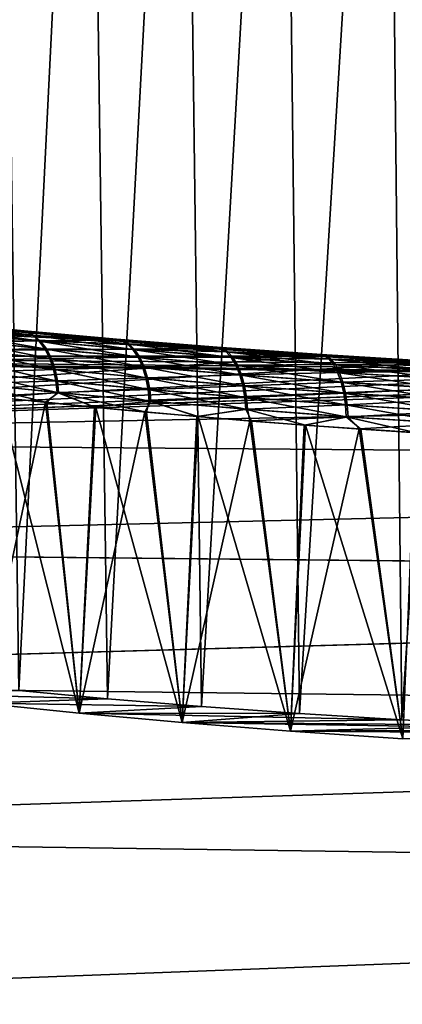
# Model space of a CAD drawing. Header units: metres. Extents: x -2 to 78, y -85 to 85.
# Tile 468 of 500: x 51.63 to 52.67, y 53.48 to 56.16. Entities that reach past the tile are written whole.
import ezdxf

# ---------------------------------------------------------------- set-up
doc = ezdxf.new("R2010")
doc.units = ezdxf.units.M
doc.layers.add('solid_20004802', color=7, linetype='CONTINUOUS')

msp = doc.modelspace()

# ---------------------------------------------------------------- linework, layer by layer
at = {"layer": 'solid_20004802'}
for points in [[(51.574448, 58.145981, -2.919192), (51.81773, 58.145981, -3.117827), (51.628902, 54.333302, -2.966543)], [(51.81773, 58.145981, 3.117827), (51.574448, 58.145981, 2.919192), (51.628902, 54.333302, 2.966543)], [(51.81773, 58.145981, -3.117827), (51.870483, 54.31118, -3.156779), (51.628902, 54.333302, -2.966543)], [(51.81773, 58.145981, 3.117827), (51.628902, 54.333302, 2.966543), (51.870483, 54.31118, 3.156779)], [(51.81773, 58.145981, -3.117827), (52.076206, 58.145981, -3.296241), (51.870483, 54.31118, -3.156779)], [(52.076206, 58.145981, 3.296241), (51.81773, 58.145981, 3.117827), (51.870483, 54.31118, 3.156779)], [(52.076206, 58.145981, -3.296241), (52.126076, 54.290203, -3.327253), (51.870483, 54.31118, -3.156779)], [(52.076206, 58.145981, 3.296241), (51.870483, 54.31118, 3.156779), (52.126076, 54.290203, 3.327253)], [(52.076206, 58.145981, -3.296241), (52.348206, 58.145981, -3.453279), (52.126076, 54.290203, -3.327253)], [(52.348206, 58.145981, 3.453279), (52.076206, 58.145981, 3.296241), (52.126076, 54.290203, 3.327253)], [(52.348206, 58.145981, -3.453279), (52.393982, 54.27079, -3.476921), (52.126076, 54.290203, -3.327253)], [(52.348206, 58.145981, 3.453279), (52.126076, 54.290203, 3.327253), (52.393982, 54.27079, 3.476921)], [(52.348206, 58.145981, -3.453279), (52.631954, 58.145981, -3.58792), (52.393982, 54.27079, -3.476921)], [(52.631954, 58.145981, 3.58792), (52.348206, 58.145981, 3.453279), (52.393982, 54.27079, 3.476921)], [(52.631954, 58.145981, -3.58792), (52.672421, 54.25354, -3.604892), (52.393982, 54.27079, -3.476921)], [(52.631954, 58.145981, 3.58792), (52.393982, 54.27079, 3.476921), (52.672421, 54.25354, 3.604892)], [(52.631954, 58.145981, -3.58792), (52.925621, 58.145981, -3.699292), (52.672421, 54.25354, -3.604892)], [(52.925621, 58.145981, 3.699292), (52.631954, 58.145981, 3.58792), (52.672421, 54.25354, 3.604892)], [(52.925621, 58.145981, -3.699292), (52.959625, 54.238853, -3.710472), (52.672421, 54.25354, -3.604892)], [(52.925621, 58.145981, 3.699292), (52.672421, 54.25354, 3.604892), (52.959625, 54.238853, 3.710472)], [(52.161743, 55.264332, -3.97179), (49.188503, 55.246319, -4.02883), (49.188503, 55.41077, -2.691257)], [(51.880604, 55.287319, -3.804617), (52.161743, 55.264332, -3.97179), (49.188503, 55.41077, -2.691257)], [(51.612007, 55.311974, -3.61724), (51.880604, 55.287319, -3.804617), (49.188503, 55.41077, -2.691257)], [(51.647572, 55.310635, -3.571959), (51.628864, 55.3144, -3.597461), (51.381542, 55.338699, -3.396775)], [(51.402157, 55.334637, -3.372826), (51.647572, 55.310635, -3.571959), (51.381542, 55.338699, -3.396775)], [(51.633057, 55.314266, 3.597808), (51.385239, 55.338474, 3.398005), (51.604992, 55.312748, 3.611223)], [(51.405819, 55.334412, 3.374053), (51.385239, 55.338474, 3.398005), (51.633057, 55.314266, 3.597808)], [(51.666267, 55.301083, -3.545742), (51.647572, 55.310635, -3.571959), (51.402157, 55.334637, -3.372826)], [(51.422695, 55.32486, -3.34821), (51.666267, 55.301083, -3.545742), (51.402157, 55.334637, -3.372826)], [(51.651711, 55.310505, 3.572306), (51.405819, 55.334412, 3.374053), (51.633057, 55.314266, 3.597808)], [(51.426319, 55.324635, 3.349432), (51.405819, 55.334412, 3.374053), (51.651711, 55.310505, 3.572306)], [(51.870628, 55.288383, 3.796747), (51.604992, 55.312748, 3.611223), (49.188503, 55.246315, 4.028856)], [(51.684048, 55.285507, -3.519993), (51.666267, 55.301083, -3.545742), (51.422695, 55.32486, -3.34821)], [(51.442158, 55.309158, -3.32402), (51.684048, 55.285507, -3.519993), (51.422695, 55.32486, -3.34821)], [(51.670364, 55.300953, 3.546088), (51.426319, 55.324635, 3.349432), (51.651711, 55.310505, 3.572306)], [(51.445755, 55.308937, 3.325235), (51.426319, 55.324635, 3.349432), (51.670364, 55.300953, 3.546088)], [(51.699974, 55.264221, -3.496002), (51.684048, 55.285507, -3.519993), (51.442158, 55.309158, -3.32402)], [(51.459541, 55.287853, -3.30145), (51.699974, 55.264221, -3.496002), (51.442158, 55.309158, -3.32402)], [(51.688107, 55.285378, 3.520336), (51.445755, 55.308937, 3.325235), (51.670364, 55.300953, 3.546088)], [(51.463116, 55.287632, 3.302657), (51.445755, 55.308937, 3.325235), (51.688107, 55.285378, 3.520336)], [(51.633057, 55.314266, 3.597808), (51.604992, 55.312748, 3.611223), (51.870628, 55.288383, 3.796747)], [(51.628864, 55.3144, -3.597461), (51.890064, 55.290939, -3.779672), (51.612007, 55.311974, -3.61724)], [(51.890064, 55.290939, -3.779672), (51.880604, 55.287319, -3.804617), (51.612007, 55.311974, -3.61724)], [(51.906784, 55.287468, -3.752636), (51.890064, 55.290939, -3.779672), (51.628864, 55.3144, -3.597461)], [(51.647572, 55.310635, -3.571959), (51.906784, 55.287468, -3.752636), (51.628864, 55.3144, -3.597461)], [(51.894699, 55.290909, 3.779202), (51.633057, 55.314266, 3.597808), (51.870628, 55.288383, 3.796747)], [(51.651711, 55.310505, 3.572306), (51.633057, 55.314266, 3.597808), (51.894699, 55.290909, 3.779202)], [(51.923557, 55.278133, -3.724863), (51.906784, 55.287468, -3.752636), (51.647572, 55.310635, -3.571959)], [(51.666267, 55.301083, -3.545742), (51.923557, 55.278133, -3.724863), (51.647572, 55.310635, -3.571959)], [(51.911358, 55.287437, 3.752167), (51.651711, 55.310505, 3.572306), (51.894699, 55.290909, 3.779202)], [(51.670364, 55.300953, 3.546088), (51.651711, 55.310505, 3.572306), (51.911358, 55.287437, 3.752167)], [(51.939564, 55.26268, -3.697625), (51.923557, 55.278133, -3.724863), (51.666267, 55.301083, -3.545742)], [(51.684048, 55.285507, -3.519993), (51.939564, 55.26268, -3.697625), (51.666267, 55.301083, -3.545742)], [(51.928074, 55.278103, 3.724395), (51.670364, 55.300953, 3.546088), (51.911358, 55.287437, 3.752167)], [(51.688107, 55.285378, 3.520336), (51.670364, 55.300953, 3.546088), (51.928074, 55.278103, 3.724395)], [(52.151276, 55.265434, 3.963998), (51.870628, 55.288383, 3.796747), (49.188503, 55.246315, 4.028856)], [(51.713238, 55.238117, -3.474974), (51.699974, 55.264221, -3.496002), (51.459541, 55.287853, -3.30145)], [(51.473957, 55.261833, -3.281615), (51.713238, 55.238117, -3.474974), (51.459541, 55.287853, -3.30145)], [(51.704006, 55.264091, 3.496342), (51.463116, 55.287632, 3.302657), (51.688107, 55.285378, 3.520336)], [(51.477516, 55.261608, 3.282814), (51.463116, 55.287632, 3.302657), (51.704006, 55.264091, 3.496342)], [(51.953953, 55.241409, -3.672311), (51.939564, 55.26268, -3.697625), (51.684048, 55.285507, -3.519993)], [(51.699974, 55.264221, -3.496002), (51.953953, 55.241409, -3.672311), (51.684048, 55.285507, -3.519993)], [(51.944035, 55.26265, 3.697159), (51.688107, 55.285378, 3.520336), (51.928074, 55.278103, 3.724395)], [(51.704006, 55.264091, 3.496342), (51.688107, 55.285378, 3.520336), (51.944035, 55.26265, 3.697159)], [(51.894699, 55.290909, 3.779202), (51.870628, 55.288383, 3.796747), (52.151276, 55.265434, 3.963998)], [(51.890064, 55.290939, -3.779672), (52.163773, 55.268764, -3.942772), (51.880604, 55.287319, -3.804617)], [(52.163773, 55.268764, -3.942772), (52.161743, 55.264332, -3.97179), (51.880604, 55.287319, -3.804617)], [(52.17849, 55.265564, -3.914269), (52.163773, 55.268764, -3.942772), (51.890064, 55.290939, -3.779672)], [(51.906784, 55.287468, -3.752636), (52.17849, 55.265564, -3.914269), (51.890064, 55.290939, -3.779672)], [(52.168743, 55.268833, 3.941591), (51.894699, 55.290909, 3.779202), (52.151276, 55.265434, 3.963998)], [(51.911358, 55.287437, 3.752167), (51.894699, 55.290909, 3.779202), (52.168743, 55.268833, 3.941591)], [(52.193298, 55.256439, -3.885023), (52.17849, 55.265564, -3.914269), (51.906784, 55.287468, -3.752636)], [(51.923557, 55.278133, -3.724863), (52.193298, 55.256439, -3.885023), (51.906784, 55.287468, -3.752636)], [(52.183388, 55.265636, 3.913089), (51.911358, 55.287437, 3.752167), (52.168743, 55.268833, 3.941591)], [(51.928074, 55.278103, 3.724395), (51.911358, 55.287437, 3.752167), (52.183388, 55.265636, 3.913089)], [(52.20747, 55.241096, -3.856395), (52.193298, 55.256439, -3.885023), (51.923557, 55.278133, -3.724863)], [(51.939564, 55.26268, -3.697625), (52.20747, 55.241096, -3.856395), (51.923557, 55.278133, -3.724863)], [(52.198132, 55.256508, 3.883844), (51.928074, 55.278103, 3.724395), (52.183388, 55.265636, 3.913089)], [(51.944035, 55.26265, 3.697159), (51.928074, 55.278103, 3.724395), (52.198132, 55.256508, 3.883844)], [(52.443611, 55.244488, 4.111214), (52.151276, 55.265434, 3.963998), (49.188503, 55.246315, 4.028856)], [(52.161743, 55.264332, -3.97179), (52.45401, 55.243473, -4.118111), (49.188503, 55.246319, -4.02883)], [(54.005024, 55.185162, -4.513051), (49.188503, 55.016632, -5.356757), (49.188503, 55.246319, -4.02883)], [(53.694511, 55.189705, -4.480579), (54.005024, 55.185162, -4.513051), (49.188503, 55.246319, -4.02883)], [(53.379265, 55.198013, -4.424584), (53.694511, 55.189705, -4.480579), (49.188503, 55.246319, -4.02883)], [(53.065426, 55.209942, -4.34515), (53.379265, 55.198013, -4.424584), (49.188503, 55.246319, -4.02883)], [(52.756107, 55.225201, -4.242862), (53.065426, 55.209942, -4.34515), (49.188503, 55.246319, -4.02883)], [(52.45401, 55.243473, -4.118111), (52.756107, 55.225201, -4.242862), (49.188503, 55.246319, -4.02883)], [(52.443611, 55.244488, 4.111214), (49.188503, 55.246315, 4.028856), (49.188503, 55.016624, 5.356791)], [(51.723263, 55.208538, -3.457835), (51.713238, 55.238117, -3.474974), (51.473957, 55.261833, -3.281615)], [(51.484806, 55.23241, -3.265378), (51.723263, 55.208538, -3.457835), (51.473957, 55.261833, -3.281615)], [(51.717251, 55.237984, 3.475311), (51.477516, 55.261608, 3.282814), (51.704006, 55.264091, 3.496342)], [(51.488358, 55.232185, 3.266568), (51.477516, 55.261608, 3.282814), (51.717251, 55.237984, 3.475311)], [(51.965981, 55.215225, -3.650213), (51.953953, 55.241409, -3.672311), (51.699974, 55.264221, -3.496002)], [(51.713238, 55.238117, -3.474974), (51.965981, 55.215225, -3.650213), (51.699974, 55.264221, -3.496002)], [(51.958393, 55.241379, 3.671846), (51.704006, 55.264091, 3.496342), (51.944035, 55.26265, 3.697159)], [(51.717251, 55.237984, 3.475311), (51.704006, 55.264091, 3.496342), (51.958393, 55.241379, 3.671846)], [(52.220249, 55.219845, -3.829871), (52.20747, 55.241096, -3.856395), (51.939564, 55.26268, -3.697625)], [(51.953953, 55.241409, -3.672311), (52.220249, 55.219845, -3.829871), (51.939564, 55.26268, -3.697625)], [(52.21225, 55.241169, 3.855221), (51.944035, 55.26265, 3.697159), (52.198132, 55.256508, 3.883844)], [(51.958393, 55.241379, 3.671846), (51.944035, 55.26265, 3.697159), (52.21225, 55.241169, 3.855221)], [(52.168743, 55.268833, 3.941591), (52.151276, 55.265434, 3.963998), (52.443611, 55.244488, 4.111214)], [(52.163773, 55.268764, -3.942772), (52.448597, 55.24831, -4.086118), (52.161743, 55.264332, -3.97179)], [(52.448597, 55.24831, -4.086118), (52.45401, 55.243473, -4.118111), (52.161743, 55.264332, -3.97179)], [(52.461323, 55.245365, -4.056255), (52.448597, 55.24831, -4.086118), (52.163773, 55.268764, -3.942772)], [(52.17849, 55.265564, -3.914269), (52.461323, 55.245365, -4.056255), (52.163773, 55.268764, -3.942772)], [(52.453747, 55.24847, 4.084369), (52.168743, 55.268833, 3.941591), (52.443611, 55.244488, 4.111214)], [(52.183388, 55.265636, 3.913089), (52.168743, 55.268833, 3.941591), (52.453747, 55.24847, 4.084369)], [(52.474152, 55.236427, -4.025652), (52.461323, 55.245365, -4.056255), (52.17849, 55.265564, -3.914269)], [(52.193298, 55.256439, -3.885023), (52.474152, 55.236427, -4.025652), (52.17849, 55.265564, -3.914269)], [(52.466393, 55.245525, 4.054505), (52.183388, 55.265636, 3.913089), (52.453747, 55.24847, 4.084369)], [(52.198132, 55.256508, 3.883844), (52.183388, 55.265636, 3.913089), (52.466393, 55.245525, 4.054505)], [(52.486454, 55.221191, -3.99576), (52.474152, 55.236427, -4.025652), (52.193298, 55.256439, -3.885023)], [(52.20747, 55.241096, -3.856395), (52.486454, 55.221191, -3.99576), (52.193298, 55.256439, -3.885023)], [(52.479153, 55.236588, 4.023904), (52.198132, 55.256508, 3.883844), (52.466393, 55.245525, 4.054505)], [(52.21225, 55.241169, 3.855221), (52.198132, 55.256508, 3.883844), (52.479153, 55.236588, 4.023904)], [(52.748245, 55.230263, 4.206928), (52.453747, 55.24847, 4.084369), (52.443611, 55.244488, 4.111214)], [(52.448597, 55.24831, -4.086118), (52.743122, 55.23003, -4.209064), (52.45401, 55.243473, -4.118111)], [(52.753883, 55.227303, -4.177981), (52.743122, 55.23003, -4.209064), (52.448597, 55.24831, -4.086118)], [(52.461323, 55.245365, -4.056255), (52.753883, 55.227303, -4.177981), (52.448597, 55.24831, -4.086118)], [(52.466393, 55.245525, 4.054505), (52.453747, 55.24847, 4.084369), (52.748245, 55.230263, 4.206928)], [(52.764732, 55.218533, -4.146171), (52.753883, 55.227303, -4.177981), (52.461323, 55.245365, -4.056255)], [(52.474152, 55.236427, -4.025652), (52.764732, 55.218533, -4.146171), (52.461323, 55.245365, -4.056255)], [(52.758919, 55.227535, 4.175843), (52.466393, 55.245525, 4.054505), (52.748245, 55.230263, 4.206928)], [(52.479153, 55.236588, 4.023904), (52.466393, 55.245525, 4.054505), (52.758919, 55.227535, 4.175843)], [(52.745132, 55.226093, 4.236928), (52.443611, 55.244488, 4.111214), (49.188503, 55.016624, 5.356791)], [(53.051403, 55.210762, 4.339764), (52.745132, 55.226093, 4.236928), (49.188503, 55.016624, 5.356791)], [(51.72982, 55.177071, -3.4451), (51.723263, 55.208538, -3.457835), (51.484806, 55.23241, -3.265378)], [(51.49184, 55.201134, -3.253225), (51.72982, 55.177071, -3.4451), (51.484806, 55.23241, -3.265378)], [(51.727272, 55.208405, 3.458169), (51.488358, 55.232185, 3.266568), (51.717251, 55.237984, 3.475311)], [(51.495388, 55.200909, 3.254407), (51.488358, 55.232185, 3.266568), (51.727272, 55.208405, 3.458169)], [(51.975121, 55.185497, -3.632313), (51.965981, 55.215225, -3.650213), (51.713238, 55.238117, -3.474974)], [(51.723263, 55.208538, -3.457835), (51.975121, 55.185497, -3.632313), (51.713238, 55.238117, -3.474974)], [(51.970402, 55.215195, 3.64975), (51.717251, 55.237984, 3.475311), (51.958393, 55.241379, 3.671846)], [(51.727272, 55.208405, 3.458169), (51.717251, 55.237984, 3.475311), (51.970402, 55.215195, 3.64975)], [(52.230961, 55.193584, -3.806823), (52.220249, 55.219845, -3.829871), (51.953953, 55.241409, -3.672311)], [(51.965981, 55.215225, -3.650213), (52.230961, 55.193584, -3.806823), (51.953953, 55.241409, -3.672311)], [(52.224995, 55.219913, 3.828702), (51.958393, 55.241379, 3.671846), (52.21225, 55.241169, 3.855221)], [(51.970402, 55.215195, 3.64975), (51.958393, 55.241379, 3.671846), (52.224995, 55.219913, 3.828702)], [(52.235691, 55.193649, 3.805661), (51.970402, 55.215195, 3.64975), (52.224995, 55.219913, 3.828702)], [(52.497562, 55.199947, -3.96815), (52.486454, 55.221191, -3.99576), (52.20747, 55.241096, -3.856395)], [(52.220249, 55.219845, -3.829871), (52.497562, 55.199947, -3.96815), (52.20747, 55.241096, -3.856395)], [(52.491398, 55.221348, 3.994016), (52.21225, 55.241169, 3.855221), (52.479153, 55.236588, 4.023904)], [(52.224995, 55.219913, 3.828702), (52.21225, 55.241169, 3.855221), (52.491398, 55.221348, 3.994016)], [(52.506886, 55.173618, -3.944274), (52.497562, 55.199947, -3.96815), (52.220249, 55.219845, -3.829871)], [(52.230961, 55.193584, -3.806823), (52.506886, 55.173618, -3.944274), (52.220249, 55.219845, -3.829871)], [(52.502468, 55.200108, 3.966416), (52.224995, 55.219913, 3.828702), (52.491398, 55.221348, 3.994016)], [(52.235691, 55.193649, 3.805661), (52.224995, 55.219913, 3.828702), (52.502468, 55.200108, 3.966416)], [(52.748245, 55.230263, 4.206928), (52.443611, 55.244488, 4.111214), (52.745132, 55.226093, 4.236928)], [(52.743122, 55.23003, -4.209064), (52.756107, 55.225201, -4.242862), (52.45401, 55.243473, -4.118111)], [(52.775135, 55.203392, -4.11516), (52.764732, 55.218533, -4.146171), (52.474152, 55.236427, -4.025652)], [(52.486454, 55.221191, -3.99576), (52.775135, 55.203392, -4.11516), (52.474152, 55.236427, -4.025652)], [(52.769695, 55.218765, 4.144033), (52.479153, 55.236588, 4.023904), (52.758919, 55.227535, 4.175843)], [(52.491398, 55.221348, 3.994016), (52.479153, 55.236588, 4.023904), (52.769695, 55.218765, 4.144033)], [(52.784523, 55.182159, -4.086604), (52.775135, 55.203392, -4.11516), (52.486454, 55.221191, -3.99576)], [(52.497562, 55.199947, -3.96815), (52.784523, 55.182159, -4.086604), (52.486454, 55.221191, -3.99576)], [(52.780041, 55.203621, 4.113027), (52.491398, 55.221348, 3.994016), (52.769695, 55.218765, 4.144033)], [(52.502468, 55.200108, 3.966416), (52.491398, 55.221348, 3.994016), (52.780041, 55.203621, 4.113027)], [(53.361881, 55.198738, 4.419817), (53.051403, 55.210762, 4.339764), (49.188503, 55.016624, 5.356791)], [(53.675793, 55.19022, 4.477126), (53.361881, 55.198738, 4.419817), (49.188503, 55.016624, 5.356791)], [(49.188503, 55.016624, 5.356791), (58.473949, 55.193329, 4.524064), (54.310116, 55.184143, 4.523994)], [(58.496902, 54.941986, 5.837459), (58.473949, 55.193329, 4.524064), (49.188503, 55.016624, 5.356791)], [(51.732998, 55.145275, -3.436844), (51.72982, 55.177071, -3.4451), (51.49184, 55.201134, -3.253225)], [(51.495167, 55.169537, -3.245241), (51.732998, 55.145275, -3.436844), (51.49184, 55.201134, -3.253225)], [(51.733837, 55.176937, 3.445431), (51.495388, 55.200909, 3.254407), (51.727272, 55.208405, 3.458169)], [(51.498718, 55.169308, 3.246416), (51.495388, 55.200909, 3.254407), (51.733837, 55.176937, 3.445431)], [(51.981155, 55.153843, -3.619149), (51.975121, 55.185497, -3.632313), (51.723263, 55.208538, -3.457835)], [(51.72982, 55.177071, -3.4451), (51.981155, 55.153843, -3.619149), (51.723263, 55.208538, -3.457835)], [(51.979538, 55.185467, 3.631854), (51.727272, 55.208405, 3.458169), (51.970402, 55.215195, 3.64975)], [(51.733837, 55.176937, 3.445431), (51.727272, 55.208405, 3.458169), (51.979538, 55.185467, 3.631854)], [(52.23914, 55.163712, -3.788288), (52.230961, 55.193584, -3.806823), (51.965981, 55.215225, -3.650213)], [(51.975121, 55.185497, -3.632313), (52.23914, 55.163712, -3.788288), (51.965981, 55.215225, -3.650213)], [(51.979538, 55.185467, 3.631854), (51.970402, 55.215195, 3.64975), (52.235691, 55.193649, 3.805661)], [(52.243866, 55.16378, 3.787136), (51.979538, 55.185467, 3.631854), (52.235691, 55.193649, 3.805661)], [(52.514011, 55.14362, -3.925216), (52.506886, 55.173618, -3.944274), (52.230961, 55.193584, -3.806823)], [(52.23914, 55.163712, -3.788288), (52.514011, 55.14362, -3.925216), (52.230961, 55.193584, -3.806823)], [(52.511772, 55.173775, 3.942552), (52.235691, 55.193649, 3.805661), (52.502468, 55.200108, 3.966416)], [(52.243866, 55.16378, 3.787136), (52.235691, 55.193649, 3.805661), (52.511772, 55.173775, 3.942552)], [(52.792389, 55.155769, -4.062022), (52.784523, 55.182159, -4.086604), (52.497562, 55.199947, -3.96815)], [(52.506886, 55.173618, -3.944274), (52.792389, 55.155769, -4.062022), (52.497562, 55.199947, -3.96815)], [(52.789391, 55.182392, 4.084482), (52.502468, 55.200108, 3.966416), (52.780041, 55.203621, 4.113027)], [(52.511772, 55.173775, 3.942552), (52.502468, 55.200108, 3.966416), (52.789391, 55.182392, 4.084482)], [(53.991917, 55.185329, 4.511844), (53.675793, 55.19022, 4.477126), (49.188503, 55.016624, 5.356791)], [(53.991917, 55.185329, 4.511844), (49.188503, 55.016624, 5.356791), (54.310116, 55.184143, 4.523994)], [(54.005024, 55.185162, -4.513051), (54.310116, 55.184475, -4.521986), (49.188503, 55.016632, -5.356757)], [(54.310116, 55.184475, -4.521986), (58.496902, 54.94215, -5.8367), (49.188503, 55.016632, -5.356757)], [(51.495167, 55.169537, -3.245241), (51.576279, 55.131615, -3.308808), (51.705341, 55.11813, -3.411207)], [(51.495167, 55.169537, -3.245241), (51.705341, 55.11813, -3.411207), (51.732998, 55.145275, -3.436844)], [(51.73703, 55.145142, 3.437174), (51.498718, 55.169308, 3.246416), (51.733837, 55.176937, 3.445431)], [(51.73703, 55.145142, 3.437174), (51.572437, 55.132118, 3.305634), (51.498718, 55.169308, 3.246416)], [(51.984158, 55.121849, -3.61078), (51.981155, 55.153843, -3.619149), (51.72982, 55.177071, -3.4451)], [(51.732998, 55.145275, -3.436844), (51.984158, 55.121849, -3.61078), (51.72982, 55.177071, -3.4451)], [(51.985588, 55.153809, 3.618694), (51.733837, 55.176937, 3.445431), (51.979538, 55.185467, 3.631854)], [(51.73703, 55.145142, 3.437174), (51.733837, 55.176937, 3.445431), (51.985588, 55.153809, 3.618694)], [(52.244572, 55.131878, -3.774817), (52.23914, 55.163712, -3.788288), (51.975121, 55.185497, -3.632313)], [(51.981155, 55.153843, -3.619149), (52.244572, 55.131878, -3.774817), (51.975121, 55.185497, -3.632313)], [(51.985588, 55.153809, 3.618694), (51.979538, 55.185467, 3.631854), (52.243866, 55.16378, 3.787136)], [(52.518902, 55.143776, 3.923508), (52.243866, 55.16378, 3.787136), (52.511772, 55.173775, 3.942552)], [(52.798378, 55.125652, -4.04254), (52.792389, 55.155769, -4.062022), (52.506886, 55.173618, -3.944274)], [(52.514011, 55.14362, -3.925216), (52.798378, 55.125652, -4.04254), (52.506886, 55.173618, -3.944274)], [(52.797237, 55.155998, 4.059915), (52.511772, 55.173775, 3.942552), (52.789391, 55.182392, 4.084482)], [(52.518902, 55.143776, 3.923508), (52.511772, 55.173775, 3.942552), (52.797237, 55.155998, 4.059915)], [(51.73703, 55.145142, 3.437174), (51.701466, 55.118629, 3.408251), (51.572437, 55.132118, 3.305634)], [(51.73703, 55.145142, 3.437174), (51.835003, 55.105312, 3.506305), (51.701466, 55.118629, 3.408251)], [(51.732998, 55.145275, -3.436844), (51.705341, 55.11813, -3.411207), (51.838833, 55.104832, -3.509001)], [(51.732998, 55.145275, -3.436844), (51.838833, 55.104832, -3.509001), (51.976254, 55.091999, -3.601749)], [(51.732998, 55.145275, -3.436844), (51.976254, 55.091999, -3.601749), (51.984158, 55.121849, -3.61078)], [(51.988613, 55.121819, 3.610329), (51.73703, 55.145142, 3.437174), (51.985588, 55.153809, 3.618694)], [(51.988613, 55.121819, 3.610329), (51.835003, 55.105312, 3.506305), (51.73703, 55.145142, 3.437174)], [(52.247326, 55.099709, -3.766448), (52.244572, 55.131878, -3.774817), (51.981155, 55.153843, -3.619149)], [(51.984158, 55.121849, -3.61078), (52.247326, 55.099709, -3.766448), (51.981155, 55.153843, -3.619149)], [(52.249317, 55.131947, 3.773676), (51.985588, 55.153809, 3.618694), (52.243866, 55.16378, 3.787136)], [(51.988613, 55.121819, 3.610329), (51.985588, 55.153809, 3.618694), (52.249317, 55.131947, 3.773676)], [(52.518753, 55.111622, -3.911535), (52.514011, 55.14362, -3.925216), (52.23914, 55.163712, -3.788288)], [(52.244572, 55.131878, -3.774817), (52.518753, 55.111622, -3.911535), (52.23914, 55.163712, -3.788288)], [(52.249317, 55.131947, 3.773676), (52.243866, 55.16378, 3.787136), (52.518902, 55.143776, 3.923508)], [(52.523666, 55.111778, 3.909844), (52.249317, 55.131947, 3.773676), (52.518902, 55.143776, 3.923508)], [(52.802338, 55.093513, -4.028722), (52.798378, 55.125652, -4.04254), (52.514011, 55.14362, -3.925216)], [(52.518753, 55.111622, -3.911535), (52.802338, 55.093513, -4.028722), (52.514011, 55.14362, -3.925216)], [(52.80323, 55.125881, 4.040452), (52.518902, 55.143776, 3.923508), (52.797237, 55.155998, 4.059915)], [(52.523666, 55.111778, 3.909844), (52.518902, 55.143776, 3.923508), (52.80323, 55.125881, 4.040452)], [(51.572437, 55.132118, 3.305634), (51.701466, 55.118629, 3.408251), (51.527325, 54.298824, 3.258182)], [(51.576279, 55.131615, -3.308808), (51.527325, 54.298824, -3.258182), (51.79303, 54.272076, -3.467283)], [(51.701466, 55.118629, 3.408251), (51.79303, 54.272076, 3.467283), (51.527325, 54.298824, 3.258182)], [(51.705341, 55.11813, -3.411207), (51.576279, 55.131615, -3.308808), (51.79303, 54.272076, -3.467283)], [(51.701466, 55.118629, 3.408251), (51.835003, 55.105312, 3.506305), (51.79303, 54.272076, 3.467283)], [(51.838833, 55.104832, -3.509001), (51.705341, 55.11813, -3.411207), (51.79303, 54.272076, -3.467283)], [(51.988613, 55.121819, 3.610329), (51.97242, 55.092461, 3.599265), (51.835003, 55.105312, 3.506305)], [(51.988613, 55.121819, 3.610329), (52.113647, 55.079987, 3.687041), (51.97242, 55.092461, 3.599265)], [(51.984158, 55.121849, -3.61078), (51.976254, 55.091999, -3.601749), (52.117569, 55.079548, -3.689371)], [(51.984158, 55.121849, -3.61078), (52.117569, 55.079548, -3.689371), (52.247326, 55.099709, -3.766448)], [(52.252106, 55.099777, 3.765318), (51.988613, 55.121819, 3.610329), (52.249317, 55.131947, 3.773676)], [(52.252106, 55.099777, 3.765318), (52.113647, 55.079987, 3.687041), (51.988613, 55.121819, 3.610329)], [(52.521168, 55.079288, -3.903244), (52.518753, 55.111622, -3.911535), (52.244572, 55.131878, -3.774817)], [(52.247326, 55.099709, -3.766448), (52.521168, 55.079288, -3.903244), (52.244572, 55.131878, -3.774817)], [(52.252106, 55.099777, 3.765318), (52.249317, 55.131947, 3.773676), (52.523666, 55.111778, 3.909844)], [(52.526119, 55.079445, 3.901572), (52.252106, 55.099777, 3.765318), (52.523666, 55.111778, 3.909844)], [(52.804321, 55.061035, -4.020557), (52.802338, 55.093513, -4.028722), (52.518753, 55.111622, -3.911535)], [(52.521168, 55.079288, -3.903244), (52.804321, 55.061035, -4.020557), (52.518753, 55.111622, -3.911535)], [(52.807217, 55.093742, 4.026657), (52.523666, 55.111778, 3.909844), (52.80323, 55.125881, 4.040452)], [(52.526119, 55.079445, 3.901572), (52.523666, 55.111778, 3.909844), (52.807217, 55.093742, 4.026657)], [(51.835003, 55.105312, 3.506305), (51.97242, 55.092461, 3.599265), (51.79303, 54.272076, 3.467283)], [(51.838833, 55.104832, -3.509001), (51.79303, 54.272076, -3.467283), (52.074017, 54.246674, -3.654598)], [(51.97242, 55.092461, 3.599265), (52.074017, 54.246674, 3.654598), (51.79303, 54.272076, 3.467283)], [(51.976254, 55.091999, -3.601749), (51.838833, 55.104832, -3.509001), (52.074017, 54.246674, -3.654598)], [(51.97242, 55.092461, 3.599265), (52.113647, 55.079987, 3.687041), (52.074017, 54.246674, 3.654598)], [(52.117569, 55.079548, -3.689371), (51.976254, 55.091999, -3.601749), (52.074017, 54.246674, -3.654598)], [(52.252106, 55.099777, 3.765318), (52.258389, 55.067974, 3.769405), (52.113647, 55.079987, 3.687041)], [(52.247326, 55.099709, -3.766448), (52.117569, 55.079548, -3.689371), (52.262424, 55.067558, -3.771595)], [(52.247326, 55.099709, -3.766448), (52.262424, 55.067558, -3.771595), (52.41016, 55.056282, -3.848043)], [(52.247326, 55.099709, -3.766448), (52.41016, 55.056282, -3.848043), (52.521168, 55.079288, -3.903244)], [(52.526119, 55.079445, 3.901572), (52.258389, 55.067974, 3.769405), (52.252106, 55.099777, 3.765318)], [(52.809246, 55.061264, 4.018515), (52.526119, 55.079445, 3.901572), (52.807217, 55.093742, 4.026657)], [(52.113647, 55.079987, 3.687041), (52.258389, 55.067974, 3.769405), (52.074017, 54.246674, 3.654598)], [(52.117569, 55.079548, -3.689371), (52.074017, 54.246674, -3.654598), (52.368832, 54.223228, -3.819199)], [(52.258389, 55.067974, 3.769405), (52.368832, 54.223228, 3.819199), (52.074017, 54.246674, 3.654598)], [(52.262424, 55.067558, -3.771595), (52.117569, 55.079548, -3.689371), (52.368832, 54.223228, -3.819199)], [(52.526119, 55.079445, 3.901572), (52.406025, 55.056683, 3.846003), (52.258389, 55.067974, 3.769405)], [(52.258389, 55.067974, 3.769405), (52.406025, 55.056683, 3.846003), (52.368832, 54.223228, 3.819199)], [(52.41016, 55.056282, -3.848043), (52.262424, 55.067558, -3.771595), (52.368832, 54.223228, -3.819199)], [(52.526119, 55.079445, 3.901572), (52.556274, 55.046078, 3.91672), (52.406025, 55.056683, 3.846003)], [(52.521168, 55.079288, -3.903244), (52.41016, 55.056282, -3.848043), (52.560482, 55.045689, -3.918599)], [(52.521168, 55.079288, -3.903244), (52.560482, 55.045689, -3.918599), (52.713287, 55.035793, -3.983238)], [(52.521168, 55.079288, -3.903244), (52.713287, 55.035793, -3.983238), (52.804321, 55.061035, -4.020557)], [(52.809246, 55.061264, 4.018515), (52.556274, 55.046078, 3.91672), (52.526119, 55.079445, 3.901572)], [(52.809246, 55.061264, 4.018515), (52.709011, 55.036182, 3.981525), (52.556274, 55.046078, 3.91672)], [(52.406025, 55.056683, 3.846003), (52.556274, 55.046078, 3.91672), (52.368832, 54.223228, 3.819199)], [(52.41016, 55.056282, -3.848043), (52.368832, 54.223228, -3.819199), (52.67511, 54.202362, -3.959824)], [(52.556274, 55.046078, 3.91672), (52.67511, 54.202362, 3.959824), (52.368832, 54.223228, 3.819199)], [(52.560482, 55.045689, -3.918599), (52.41016, 55.056282, -3.848043), (52.67511, 54.202362, -3.959824)], [(52.556274, 55.046078, 3.91672), (52.709011, 55.036182, 3.981525), (52.67511, 54.202362, 3.959824)], [(52.713287, 55.035793, -3.983238), (52.560482, 55.045689, -3.918599), (52.67511, 54.202362, -3.959824)], [(58.496902, 54.94215, -5.8367), (49.188503, 54.722267, -6.67186), (49.188503, 55.016632, -5.356757)], [(58.496902, 54.941986, 5.837459), (49.188503, 55.016624, 5.356791), (49.188503, 54.722256, 6.671902)], [(58.496902, 54.94215, -5.8367), (58.496902, 54.627445, -7.136226), (49.188503, 54.722267, -6.67186)], [(58.496902, 54.627247, 7.136962), (58.496902, 54.941986, 5.837459), (49.188503, 54.722256, 6.671902)], [(58.496902, 54.627445, -7.136226), (49.188503, 54.363926, -7.97099), (49.188503, 54.722267, -6.67186)], [(58.496902, 54.627247, 7.136962), (49.188503, 54.722256, 6.671902), (49.188503, 54.363911, 7.97104)], [(58.496902, 54.627445, -7.136226), (58.496902, 54.250095, -8.418964), (49.188503, 54.363926, -7.97099)], [(58.496902, 54.249866, 8.419676), (58.496902, 54.627247, 7.136962), (49.188503, 54.363911, 7.97104)], [(58.496902, 54.250095, -8.418964), (49.188503, 53.942467, -9.251037), (49.188503, 54.363926, -7.97099)], [(58.496902, 54.249866, 8.419676), (49.188503, 54.363911, 7.97104), (49.188503, 53.942448, 9.251094)], [(51.628902, 54.333302, -2.966543), (51.870483, 54.31118, -3.156779), (51.278698, 54.326263, -3.02851)], [(51.870483, 54.31118, 3.156779), (51.628902, 54.333302, 2.966543), (51.278698, 54.326263, 3.02851)], [(51.870483, 54.31118, -3.156779), (51.527325, 54.298824, -3.258182), (51.278698, 54.326263, -3.02851)], [(51.870483, 54.31118, 3.156779), (51.278698, 54.326263, 3.02851), (51.527325, 54.298824, 3.258182)], [(51.870483, 54.31118, -3.156779), (52.126076, 54.290203, -3.327253), (51.527325, 54.298824, -3.258182)], [(52.126076, 54.290203, 3.327253), (51.870483, 54.31118, 3.156779), (51.527325, 54.298824, 3.258182)], [(52.126076, 54.290203, -3.327253), (51.79303, 54.272076, -3.467283), (51.527325, 54.298824, -3.258182)], [(52.126076, 54.290203, 3.327253), (51.527325, 54.298824, 3.258182), (51.79303, 54.272076, 3.467283)], [(52.126076, 54.290203, -3.327253), (52.393982, 54.27079, -3.476921), (51.79303, 54.272076, -3.467283)], [(52.393982, 54.27079, 3.476921), (52.126076, 54.290203, 3.327253), (51.79303, 54.272076, 3.467283)], [(52.672421, 54.25354, -3.604892), (52.074017, 54.246674, -3.654598), (51.79303, 54.272076, -3.467283)], [(52.393982, 54.27079, -3.476921), (52.672421, 54.25354, -3.604892), (51.79303, 54.272076, -3.467283)], [(52.393982, 54.27079, 3.476921), (51.79303, 54.272076, 3.467283), (52.074017, 54.246674, 3.654598)], [(52.672421, 54.25354, 3.604892), (52.393982, 54.27079, 3.476921), (52.074017, 54.246674, 3.654598)], [(52.672421, 54.25354, -3.604892), (52.959625, 54.238853, -3.710472), (52.074017, 54.246674, -3.654598)], [(52.959625, 54.238853, 3.710472), (52.672421, 54.25354, 3.604892), (52.074017, 54.246674, 3.654598)], [(58.496902, 54.250095, -8.418964), (58.496902, 53.810993, -9.681895), (49.188503, 53.942467, -9.251037)], [(58.496902, 53.810738, 9.682582), (58.496902, 54.249866, 8.419676), (49.188503, 53.942448, 9.251094)], [(53.253811, 54.227013, -3.793111), (52.368832, 54.223228, -3.819199), (52.074017, 54.246674, -3.654598)], [(52.959625, 54.238853, -3.710472), (53.253811, 54.227013, -3.793111), (52.074017, 54.246674, -3.654598)], [(52.959625, 54.238853, 3.710472), (52.074017, 54.246674, 3.654598), (52.368832, 54.223228, 3.819199)], [(53.253811, 54.227013, 3.79311), (52.959625, 54.238853, 3.710472), (52.368832, 54.223228, 3.819199)], [(53.253811, 54.227013, -3.793111), (53.5532, 54.218372, -3.852406), (52.368832, 54.223228, -3.819199)], [(53.553196, 54.218372, 3.852406), (53.253811, 54.227013, 3.79311), (52.368832, 54.223228, 3.819199)], [(53.856075, 54.21312, -3.888091), (52.67511, 54.202362, -3.959824), (52.368832, 54.223228, -3.819199)], [(53.5532, 54.218372, -3.852406), (53.856075, 54.21312, -3.888091), (52.368832, 54.223228, -3.819199)], [(53.553196, 54.218372, 3.852406), (52.368832, 54.223228, 3.819199), (52.67511, 54.202362, 3.959824)], [(58.496902, 53.810993, -9.681895), (49.188503, 53.4589, -10.508935), (49.188503, 53.942467, -9.251037)], [(58.496902, 53.810738, 9.682582), (49.188503, 53.942448, 9.251094), (49.188503, 53.458874, 10.508999)], [(58.496902, 53.810993, -9.681895), (58.496902, 53.311169, -10.92205), (49.188503, 53.4589, -10.508935)], [(58.496902, 53.310886, 10.92271), (58.496902, 53.810738, 9.682582), (49.188503, 53.458874, 10.508999)]]:
    msp.add_3dface(points, dxfattribs=at)

doc.saveas('drawing.dxf')
